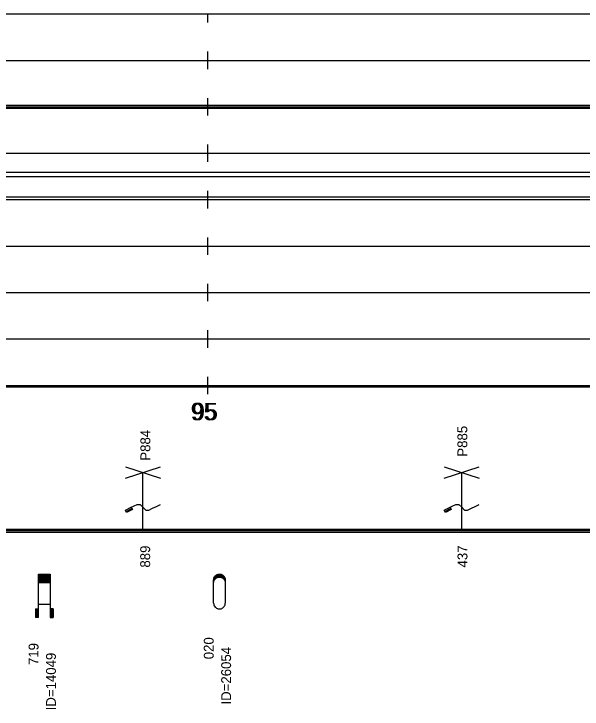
# Model space of a CAD drawing. Extents: x 2 to 10148, y 0 to 380.
# Drawn here: x 9767.9 to 9865.8, y 94.2 to 214 of the extents above; entities that cross this region are included whole.
import ezdxf

# ---------------------------------------------------------------- set-up
doc = ezdxf.new("R2010")
doc.units = 0
for name, color, linetype in [('CARA_S_OBJEKTY', 7, 'Continuous'), ('OBJEKTY_TEXT', 7, 'Continuous'), ('OBJEKTY_TVAR', 7, 'Continuous'), ('RYCHL_A', 7, 'Continuous'), ('RYCHL_B', 7, 'Continuous'), ('RYCHL_C', 7, 'Continuous'), ('RYCHL_RASTR', 7, 'Continuous'), ('RYCHL_STAN', 7, 'Continuous')]:
    doc.layers.add(name, color=color, linetype=linetype)

msp = doc.modelspace()

# ---------------------------------------------------------------- linework, layer by layer
at = {"layer": 'CARA_S_OBJEKTY'}
for p, q in [((9138.15, 125.25), (9867.82, 125.25)), ((9138.15, 125), (9867.82, 125)), ((9138.15, 124.75), (9867.82, 124.75))]:
    msp.add_line(p, q, dxfattribs=at)
at = {"layer": 'OBJEKTY_TVAR'}
for p, q in [((9787.15, 134), (9793.15, 136)), ((9787.15, 136), (9793.15, 134)), ((9842.03, 134), (9848.03, 136)), ((9842.03, 136), (9848.03, 134)), ((9790.15, 125), (9790.15, 135)), ((9845.03, 125), (9845.03, 135)), ((9788.65, 129.25), (9789.15, 129.5)), ((9789.15, 129.5), (9789.65, 129.5)), ((9789.65, 129.5), (9790.15, 129)), ((9792.49, 129.17), (9793.15, 129.5)), ((9843.53, 129.25), (9844.03, 129.5)), ((9844.03, 129.5), (9844.53, 129.5)), ((9844.53, 129.5), (9845.03, 129)), ((9847.37, 129.17), (9848.03, 129.5)), ((9787.15, 128.5), (9788.15, 129)), ((9787.35, 128.1), (9787.15, 128.5)), ((9787.25, 128.3), (9788.25, 128.8)), ((9788.35, 128.6), (9787.35, 128.1)), ((9788.15, 129), (9788.65, 129.25)), ((9788.15, 129), (9788.35, 128.6)), ((9790.15, 129), (9790.65, 128.5)), ((9790.65, 128.5), (9791.15, 128.5)), ((9791.15, 128.5), (9791.82, 128.83)), ((9791.82, 128.83), (9792.49, 129.17)), ((9842.03, 128.5), (9843.03, 129)), ((9842.23, 128.1), (9842.03, 128.5)), ((9842.13, 128.3), (9843.13, 128.8)), ((9843.23, 128.6), (9842.23, 128.1)), ((9843.03, 129), (9843.53, 129.25)), ((9843.03, 129), (9843.23, 128.6)), ((9845.03, 129), (9845.53, 128.5)), ((9845.53, 128.5), (9846.03, 128.5)), ((9846.03, 128.5), (9846.7, 128.83)), ((9846.7, 128.83), (9847.37, 129.17)), ((9772.17, 110), (9772.17, 117.5)), ((9772.17, 117.5), (9774.17, 117.5)), ((9772.17, 117.45), (9774.17, 117.45)), ((9772.17, 117.4), (9774.17, 117.4)), ((9774.17, 117.5), (9774.17, 110)), ((9802.81, 117.35), (9802.94, 117.42)), ((9802.89, 117.4), (9803.77, 117.4)), ((9802.94, 117.42), (9802.97, 117.43)), ((9802.97, 117.43), (9803.09, 117.47)), ((9803.02, 117.45), (9803.64, 117.45)), ((9803.09, 117.47), (9803.23, 117.49)), ((9803.23, 117.49), (9803.34, 117.5)), ((9803.34, 117.5), (9803.47, 117.49)), ((9803.47, 117.49), (9803.6, 117.46)), ((9803.6, 117.46), (9803.71, 117.43)), ((9803.71, 117.43), (9803.82, 117.37)), ((9803.82, 117.37), (9803.89, 117.32)), ((9772.17, 117.35), (9774.17, 117.35)), ((9772.17, 117.3), (9774.17, 117.3)), ((9772.17, 117.25), (9774.17, 117.25)), ((9772.17, 117.2), (9774.17, 117.2)), ((9772.17, 117.15), (9774.17, 117.15)), ((9772.17, 117.1), (9774.17, 117.1)), ((9772.17, 117.05), (9774.17, 117.05)), ((9772.17, 117), (9774.17, 117)), ((9772.17, 116.95), (9774.17, 116.95)), ((9772.17, 116.9), (9774.17, 116.9)), ((9772.17, 116.85), (9774.17, 116.85)), ((9772.17, 116.8), (9774.17, 116.8)), ((9772.17, 116.75), (9774.17, 116.75)), ((9772.17, 116.7), (9774.17, 116.7)), ((9772.17, 116.65), (9774.17, 116.65)), ((9772.17, 116.6), (9774.17, 116.6)), ((9772.17, 116.55), (9774.17, 116.55)), ((9772.17, 116.5), (9774.17, 116.5)), ((9772.17, 116.45), (9774.17, 116.45)), ((9772.17, 116.4), (9774.17, 116.4)), ((9772.17, 116.35), (9774.17, 116.35)), ((9772.17, 116.3), (9774.17, 116.3)), ((9772.17, 116.25), (9774.17, 116.25)), ((9772.17, 116.2), (9774.17, 116.2)), ((9802.33, 116.5), (9802.34, 116.65)), ((9802.33, 116.55), (9802.51, 116.55)), ((9802.33, 112.5), (9802.33, 116.5)), ((9802.33, 116.5), (9802.48, 116.5)), ((9802.33, 116.45), (9802.45, 116.45)), ((9802.33, 116.4), (9802.42, 116.4)), ((9802.33, 116.35), (9802.4, 116.35)), ((9802.33, 116.3), (9802.38, 116.3)), ((9802.33, 116.25), (9802.37, 116.25)), ((9802.33, 116.2), (9802.36, 116.2)), ((9802.34, 116.65), (9802.38, 116.81)), ((9802.34, 116.65), (9802.59, 116.65)), ((9802.34, 116.6), (9802.55, 116.6)), ((9802.34, 116.13), (9802.38, 116.28)), ((9802.35, 116.7), (9802.64, 116.7)), ((9802.36, 116.75), (9802.7, 116.75)), ((9802.38, 116.81), (9802.44, 116.95)), ((9802.38, 116.8), (9802.76, 116.8)), ((9802.38, 116.28), (9802.44, 116.43)), ((9802.39, 116.85), (9802.84, 116.85)), ((9802.41, 116.9), (9802.95, 116.9)), ((9802.44, 116.95), (9802.5, 117.06)), ((9802.44, 116.95), (9803.1, 116.95)), ((9802.44, 116.43), (9802.5, 116.53)), ((9802.46, 117), (9804.2, 117)), ((9802.49, 117.05), (9804.17, 117.05)), ((9802.5, 117.06), (9802.59, 117.18)), ((9802.5, 116.53), (9802.59, 116.65)), ((9802.53, 117.1), (9804.13, 117.1)), ((9802.57, 117.15), (9804.09, 117.15)), ((9802.59, 117.18), (9802.68, 117.26)), ((9802.59, 116.65), (9802.68, 116.74)), ((9802.62, 117.2), (9804.04, 117.2)), ((9802.67, 117.25), (9803.99, 117.25)), ((9802.68, 117.26), (9802.81, 117.35)), ((9802.68, 116.74), (9802.81, 116.83)), ((9802.73, 117.3), (9803.93, 117.3)), ((9802.8, 117.35), (9803.86, 117.35)), ((9802.81, 116.83), (9802.94, 116.9)), ((9802.94, 116.9), (9802.97, 116.91)), ((9802.97, 116.91), (9803.09, 116.95)), ((9803.09, 116.95), (9803.23, 116.97)), ((9803.23, 116.97), (9803.34, 116.98)), ((9803.34, 116.98), (9803.47, 116.97)), ((9803.47, 116.97), (9803.6, 116.94)), ((9803.56, 116.95), (9804.22, 116.95)), ((9803.6, 116.94), (9803.71, 116.9)), ((9803.71, 116.9), (9804.25, 116.9)), ((9803.71, 116.9), (9803.82, 116.85)), ((9803.82, 116.85), (9804.27, 116.85)), ((9803.82, 116.85), (9803.89, 116.8)), ((9803.89, 117.32), (9804.04, 117.21)), ((9803.89, 116.8), (9804.04, 116.68)), ((9803.9, 116.8), (9804.28, 116.8)), ((9803.96, 116.75), (9804.3, 116.75)), ((9804.02, 116.7), (9804.31, 116.7)), ((9804.04, 117.21), (9804.12, 117.11)), ((9804.04, 116.68), (9804.12, 116.59)), ((9804.07, 116.65), (9804.32, 116.65)), ((9804.11, 116.6), (9804.32, 116.6)), ((9804.12, 117.11), (9804.21, 116.98)), ((9804.12, 116.59), (9804.21, 116.46)), ((9804.15, 116.55), (9804.33, 116.55)), ((9804.18, 116.5), (9804.33, 116.5)), ((9804.21, 116.98), (9804.25, 116.89)), ((9804.21, 116.46), (9804.25, 116.37)), ((9804.21, 116.45), (9804.33, 116.45)), ((9804.24, 116.4), (9804.33, 116.4)), ((9804.25, 116.89), (9804.29, 116.77)), ((9804.25, 116.37), (9804.29, 116.24)), ((9804.26, 116.35), (9804.33, 116.35)), ((9804.28, 116.3), (9804.33, 116.3)), ((9804.29, 116.77), (9804.32, 116.65)), ((9804.29, 116.25), (9804.33, 116.25)), ((9804.29, 116.24), (9804.32, 116.13)), ((9804.3, 116.2), (9804.33, 116.2)), ((9804.32, 116.65), (9804.33, 116.56)), ((9804.33, 116.56), (9804.33, 116.5)), ((9804.33, 116.5), (9804.33, 112.5)), ((9772.17, 116.15), (9774.17, 116.15)), ((9772.17, 116.1), (9774.17, 116.1)), ((9772.17, 116.05), (9774.17, 116.05)), ((9802.33, 116.15), (9802.35, 116.15)), ((9802.33, 115.98), (9802.34, 116.13)), ((9802.33, 116.1), (9802.34, 116.1)), ((9804.31, 116.15), (9804.33, 116.15)), ((9804.32, 116.13), (9804.33, 116.03)), ((9804.32, 116.1), (9804.33, 116.1)), ((9804.33, 116.03), (9804.33, 115.98)), ((9771.67, 111.5), (9772.17, 111.5)), ((9771.67, 111.5), (9771.67, 110)), ((9771.72, 111.5), (9771.72, 110)), ((9771.77, 111.5), (9771.77, 110)), ((9771.82, 111.5), (9771.82, 110)), ((9771.87, 111.5), (9771.87, 110)), ((9771.92, 111.5), (9771.92, 110)), ((9771.97, 111.5), (9771.97, 110)), ((9772.02, 111.5), (9772.02, 110)), ((9772.07, 111.5), (9772.07, 110)), ((9772.12, 111.5), (9772.12, 110)), ((9772.17, 112.31), (9774.17, 112.31)), ((9774.67, 111.5), (9774.17, 111.5)), ((9774.22, 111.5), (9774.22, 110)), ((9774.27, 111.5), (9774.27, 110)), ((9774.32, 111.5), (9774.32, 110)), ((9774.37, 111.5), (9774.37, 110)), ((9774.42, 111.5), (9774.42, 110)), ((9774.47, 111.5), (9774.47, 110)), ((9774.52, 111.5), (9774.52, 110)), ((9774.57, 111.5), (9774.57, 110)), ((9774.62, 111.5), (9774.62, 110)), ((9774.67, 111.5), (9774.67, 110)), ((9802.33, 112.5), (9802.34, 112.35)), ((9802.34, 112.35), (9802.38, 112.2)), ((9802.38, 112.2), (9802.44, 112.05)), ((9802.44, 112.05), (9802.5, 111.95)), ((9802.5, 111.95), (9802.59, 111.83)), ((9802.59, 111.83), (9802.68, 111.74)), ((9802.68, 111.74), (9802.81, 111.65)), ((9802.81, 111.65), (9802.94, 111.58)), ((9802.94, 111.58), (9802.97, 111.57)), ((9802.97, 111.57), (9803.09, 111.53)), ((9803.09, 111.53), (9803.23, 111.51)), ((9803.23, 111.51), (9803.34, 111.5)), ((9803.34, 111.5), (9803.47, 111.51)), ((9803.47, 111.51), (9803.6, 111.54)), ((9803.6, 111.54), (9803.71, 111.58)), ((9803.71, 111.58), (9803.82, 111.63)), ((9803.82, 111.63), (9803.89, 111.68)), ((9803.89, 111.68), (9804.04, 111.8)), ((9804.04, 111.8), (9804.12, 111.9)), ((9804.12, 111.9), (9804.21, 112.02)), ((9804.21, 112.02), (9804.25, 112.11)), ((9804.25, 112.11), (9804.29, 112.24)), ((9804.29, 112.24), (9804.32, 112.35)), ((9804.32, 112.35), (9804.33, 112.45)), ((9804.33, 112.45), (9804.33, 112.5)), ((9772.17, 110), (9771.67, 110)), ((9774.17, 110), (9774.67, 110))]:
    msp.add_line(p, q, dxfattribs=at)
at = {"layer": 'RYCHL_A'}
msp.add_line((9653.6, 182.5), (9867.82, 182.5), dxfattribs=at)
at = {"layer": 'RYCHL_B'}
msp.add_line((9726.5, 186), (9867.82, 186), dxfattribs=at)
at = {"layer": 'RYCHL_C'}
msp.add_line((9528.72, 186.75), (9867.82, 186.75), dxfattribs=at)
at = {"layer": 'RYCHL_RASTR'}
for p, q in [((9138.15, 214), (9871.1, 214)), ((9801.3, 212.5), (9801.3, 214)), ((9801.3, 204.5), (9801.3, 207.5)), ((9138.15, 206), (9871.12, 206)), ((9801.3, 196.5), (9801.3, 199.5)), ((9138.15, 198.25), (9871.12, 198.25)), ((9138.15, 198), (9871.12, 198)), ((9138.15, 197.75), (9871.12, 197.75)), ((9801.3, 188.5), (9801.3, 191.5)), ((9138.15, 190), (9871.12, 190)), ((9801.3, 180.5), (9801.3, 183.5)), ((9138.15, 182), (9871.12, 182)), ((9801.3, 172.5), (9801.3, 175.5)), ((9138.15, 174), (9871.12, 174)), ((9801.3, 164.5), (9801.3, 167.5)), ((9138.15, 166), (9871.12, 166)), ((9801.3, 156.5), (9801.3, 159.5)), ((9138.15, 158), (9871.12, 158)), ((9801.3, 148.5), (9801.3, 151.5)), ((9138.15, 150), (9867.82, 150)), ((9138.15, 149.75), (9867.82, 149.75))]:
    msp.add_line(p, q, dxfattribs=at)

# ---------------------------------------------------------------- texts
at = {"layer": 'OBJEKTY_TEXT'}
for s, p in [('P885', (9846, 137.73)), ('P884', (9791.42, 137.04)), ('889', (9791.39, 118.62)), ('437', (9846.02, 118.64)), ('719', (9772.17, 101.83)), ('020', (9802.33, 102.83)), ('ID=26054', (9805.33, 95.03)), ('ID=14049', (9775.17, 94.03))]:
    msp.add_text(s, height=1.7, rotation=90, dxfattribs=at).set_placement(p)
at = {"layer": 'RYCHL_STAN'}
for p in [(9798.36, 144), (9798.61, 144)]:
    msp.add_text('95', height=3, dxfattribs=at).set_placement(p)

doc.saveas('drawing.dxf')
